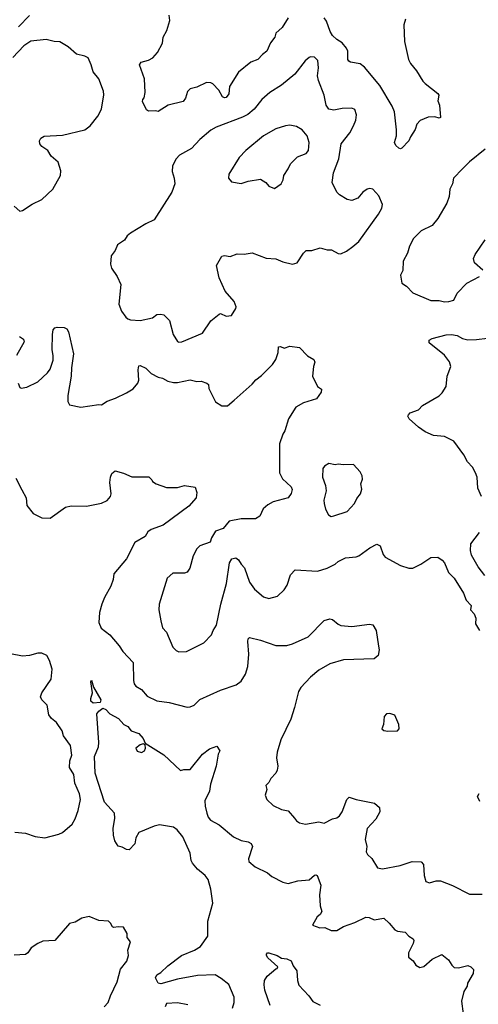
# Model space of a CAD drawing. Extents: x 1921360 to 2014538, y 768294 to 907744.
# Tile 353 of 412: x 1966004 to 1969318, y 859853 to 866972. Entities that reach past the tile are written whole.
import ezdxf

# ---------------------------------------------------------------- set-up
doc = ezdxf.new("R2010")
doc.units = 0

msp = doc.modelspace()

# ---------------------------------------------------------------- linework, layer by layer
at = {"layer": '0CON10XD'}
for points in [[(1965995, 866920), (1966075, 867002.9)], [(1967943.3, 866985), (1967901.2, 866915), (1967856.2, 866875), (1967848.8, 866845), (1967815.9, 866804.1), (1967790, 866745), (1967758.8, 866721.2), (1967725, 866683.8), (1967673.3, 866665), (1967585, 866593.3), (1967520.9, 866489.1), (1967515.8, 866435), (1967495, 866408.8), (1967485, 866406.7), (1967470, 866415), (1967442.4, 866462.4), (1967398.8, 866508.8), (1967385, 866516.2), (1967355, 866518.8), (1967285, 866483.8), (1967235, 866472.5), (1967216.4, 866453.6), (1967203.3, 866405), (1967185, 866380), (1967077.5, 866355), (1967005, 866307.5), (1966985, 866312.5), (1966935, 866310), (1966919.3, 866319.3), (1966890.7, 866380.7), (1966893.3, 866395), (1966903.9, 866406.1), (1966911.2, 866445), (1966906.2, 866545), (1966868.8, 866645), (1966882.5, 866665), (1966935, 866680), (1966965, 866696.2), (1966998.8, 866735), (1967036.8, 866803.2), (1967042, 866845), (1967067.3, 866892.7), (1967090, 866965), (1967083.3, 867005)], [(1968792.5, 866975), (1968780, 866935), (1968786, 866815), (1968814.2, 866685), (1968827.5, 866655), (1968872.3, 866602.3), (1968917.9, 866527.9), (1968935, 866510.8), (1969025, 866438.8), (1969033.3, 866425), (1969026.2, 866385), (1969036.7, 866355), (1969046.2, 866265), (1969035, 866260), (1969005, 866268.8), (1968955, 866266), (1968897.7, 866242.3), (1968875, 866217.5), (1968862.7, 866177.3), (1968828.8, 866125), (1968816.7, 866095), (1968765, 866042.5), (1968755, 866037.5), (1968745, 866042.5), (1968722.7, 866062.7), (1968712.5, 866085), (1968726.9, 866133.1), (1968728.1, 866175), (1968713.1, 866305), (1968695, 866346.2), (1968605.5, 866495), (1968495, 866629.4), (1968465, 866653.3), (1968395, 866664), (1968381.9, 866671.9), (1968375.8, 866685), (1968374.4, 866744.4), (1968365.8, 866765), (1968335, 866804.3), (1968295, 866828.2), (1968265, 866857.1), (1968247.2, 866887.2), (1968221.7, 866961.7), (1968204.5, 866984.5)], [(1965965, 865623.3), (1966005, 865587.5), (1966025, 865592.5), (1966095, 865638), (1966165, 865671.2), (1966244.5, 865745.5), (1966298.8, 865845), (1966302, 865878), (1966282.6, 865942.6), (1966230.8, 865985), (1966206.5, 866026.5), (1966163.8, 866055), (1966150, 866075), (1966146.7, 866095), (1966156.7, 866115), (1966179.7, 866130.3), (1966313.6, 866136.4), (1966475, 866174.4), (1966513.8, 866205), (1966568, 866275), (1966595.8, 866324.2), (1966612.3, 866427.7), (1966608.6, 866455), (1966576.7, 866545), (1966533.8, 866595), (1966520.8, 866645), (1966498, 866695), (1966475, 866707.1), (1966415, 866722), (1966355, 866776.2), (1966295, 866812), (1966254.2, 866814.2), (1966195, 866828.1), (1966085, 866815.5), (1966035, 866783.3), (1965955, 866697.5)], [(1967155, 864639.2), (1967175, 864643.1), (1967324.2, 864705), (1967386.2, 864795), (1967445, 864843.3), (1967455, 864847.5), (1967495, 864827.5), (1967535, 864832.5), (1967565.6, 864884.4), (1967567.5, 864895), (1967554, 864935), (1967489.8, 865009.8), (1967445.4, 865105), (1967425.7, 865194.3), (1967465, 865262.5), (1967485, 865266.2), (1967525, 865260), (1967575, 865280), (1967625, 865276.7), (1967683, 865287), (1967785, 865248.8), (1967855, 865243.3), (1967905, 865221.2), (1967975, 865204), (1968010, 865215), (1968055, 865283.3), (1968075, 865302), (1968115, 865303.3), (1968175, 865322.5), (1968225, 865307.5), (1968257, 865307), (1968305, 865282.5), (1968325, 865280), (1968365, 865297.5), (1968411.7, 865331.7), (1968455, 865367.5), (1968598, 865565), (1968621.4, 865608.6), (1968626, 865635), (1968598.8, 865698.8), (1968555, 865746.2), (1968535, 865751.2), (1968515, 865746.2), (1968483.3, 865725), (1968447.3, 865682.7), (1968405, 865663.8), (1968371.7, 865671.7), (1968314.4, 865704.4), (1968295.8, 865725.8), (1968262.5, 865795), (1968270.6, 865865), (1968309.4, 865965), (1968326.9, 866075), (1968389.2, 866155), (1968416, 866205), (1968434, 866245), (1968438, 866285), (1968425, 866322.5), (1968405, 866331.2), (1968335, 866328.6), (1968275, 866318.1), (1968238.8, 866325), (1968219.5, 866355), (1968204.3, 866425), (1968162.6, 866532.6), (1968157.1, 866565), (1968162.5, 866625), (1968157.7, 866677.7), (1968135, 866700), (1968105, 866703.3), (1968095, 866698.8), (1968068, 866675), (1967992.7, 866577.3), (1967895, 866498.1), (1967811.4, 866445), (1967754.3, 866395), (1967699.4, 866325), (1967653.2, 866286.8), (1967615, 866266.7), (1967425, 866195.6), (1967385, 866172.9), (1967305.6, 866105), (1967245, 866039.4), (1967157.9, 865992.1), (1967134, 865965), (1967107.5, 865915), (1967106.4, 865873.6), (1967121.4, 865825), (1967124.2, 865785), (1967104.4, 865725), (1966976, 865525), (1966915, 865495.8), (1966805, 865428.8), (1966780.5, 865409.5), (1966761.7, 865378.3), (1966710, 865345), (1966695, 865302.5), (1966666.1, 865263.9), (1966660, 865205), (1966668, 865175), (1966707.5, 865115), (1966735, 865057.5), (1966720, 864915), (1966738.8, 864865), (1966771.7, 864821.7), (1966785, 864808.8), (1966805, 864801.2), (1966875, 864797.5), (1966963.9, 864816.1), (1966995, 864840), (1967025, 864843.3), (1967045, 864838.8), (1967086.8, 864796.8), (1967114.2, 864695), (1967144.3, 864645), (1967155, 864639.2)], [(1967845, 865752.5), (1967894.1, 865785.9), (1967908.8, 865815), (1967913.8, 865845), (1967945, 865892.5), (1967960.5, 865929.5), (1968010.8, 865979.2), (1968075, 866003.3), (1968091.2, 866025), (1968095.8, 866085), (1968081.7, 866131.7), (1968046.4, 866176.4), (1968005, 866200), (1967955, 866210), (1967925, 866205.6), (1967855, 866183.3), (1967765, 866133.3), (1967638, 866025), (1967590, 865975), (1967516.2, 865855), (1967512.5, 865825), (1967535, 865800), (1967603.6, 865786.4), (1967655.8, 865804.2), (1967745, 865818), (1967783.3, 865795), (1967805, 865767.5), (1967845, 865752.5)], [(1969368.8, 866035), (1969254, 865945), (1969205, 865892.5), (1969140, 865825), (1969132.5, 865785), (1969113.6, 865746.4), (1969106.8, 865693.2), (1969090.8, 865645), (1969026.6, 865533.4), (1968985.8, 865484.2), (1968906.2, 865445), (1968850.3, 865389.7), (1968820, 865335), (1968806, 865285), (1968776.2, 865225), (1968771.7, 865158.3), (1968756.7, 865125), (1968766.4, 865066.4), (1968800, 865045), (1968845, 864996.7), (1968975, 864942.5), (1969035, 864941.2), (1969075, 864931.2)], [(1969351.7, 865161.7), (1969290, 865215), (1969283.3, 865245), (1969296.2, 865275), (1969368.9, 865381.1)], [(1969075, 864931.2), (1969105, 864933.8), (1969142.5, 864945), (1969166, 864995), (1969235, 865066.7), (1969326, 865114)], [(1965993.3, 864345), (1966005, 864312.5), (1966015, 864307.5), (1966055.8, 864314.2), (1966135, 864354.2), (1966205, 864418.6), (1966224.4, 864445), (1966245, 864510), (1966246.5, 864545), (1966238, 864585), (1966241.2, 864695), (1966245, 864730), (1966257.5, 864745), (1966275, 864750), (1966325, 864746.7), (1966345, 864736.7), (1966355.7, 864715), (1966391.8, 864555), (1966377.9, 864455), (1966376, 864394), (1966352.9, 864255), (1966352.3, 864212.3), (1966365, 864187.5), (1966445, 864170), (1966575, 864190), (1966595, 864187.5), (1966635, 864213.8), (1966697.5, 864235), (1966775.9, 864274.1), (1966825, 864303.3), (1966858, 864345), (1966864, 864365), (1966859.3, 864440.7), (1966865, 864470), (1966875, 864472.5), (1966915, 864453.3), (1966953.3, 864413.3), (1967005, 864387.5), (1967035, 864381.2), (1967075, 864358), (1967115, 864348), (1967145, 864348), (1967235, 864368.1), (1967285, 864355.8), (1967315, 864358), (1967357.5, 864345), (1967368.8, 864335), (1967371.2, 864305), (1967419.5, 864209.5), (1967465, 864181.2), (1967505, 864181.2), (1967555, 864221.2), (1967685, 864335.8), (1967711.1, 864368.9), (1967751.2, 864398.8), (1967831.3, 864478.7), (1967856.2, 864515), (1967872.5, 864565), (1967875, 864606.7), (1967889.3, 864609.3), (1967915, 864597.5), (1967955, 864612.5), (1968025, 864601.2), (1968085, 864542.5), (1968130, 864515), (1968136, 864495), (1968126.2, 864465), (1968120, 864395), (1968155, 864320), (1968185, 864300), (1968181.7, 864278.3), (1968148.3, 864231.7), (1968055, 864202.5), (1968000.7, 864169.3), (1967946.9, 864085), (1967920.9, 863999.1), (1967905.7, 863974.3), (1967880.6, 863905), (1967881.1, 863695), (1967903.2, 863653.2), (1967965.6, 863595), (1967973.1, 863575), (1967965, 863546.2), (1967944.6, 863515.4), (1967834.6, 863485.4), (1967796.2, 863465), (1967762.5, 863435), (1967738.3, 863381.7), (1967707.9, 863362.1), (1967605, 863361.9), (1967516.7, 863345), (1967475, 863293.8), (1967420, 863275), (1967390, 863225), (1967380, 863195), (1967305, 863168), (1967284, 863145), (1967257.5, 863095), (1967234.3, 863005.7), (1967213.1, 862976.9), (1967195, 862969.2), (1967110.3, 862969.7), (1967070, 862935), (1967011.4, 862745), (1967009.2, 862705), (1967022.9, 862625), (1967036.7, 862575), (1967065, 862542.5), (1967110, 862435), (1967135, 862411.2), (1967155, 862401.2), (1967210, 862405), (1967335, 862466.2), (1967391.2, 862525), (1967401.2, 862555), (1967425.6, 862594.4), (1967457.8, 862745), (1967498.5, 862895), (1967521.2, 863045), (1967536.4, 863073.6), (1967565, 863080), (1967585, 863066.7), (1967603.3, 863035), (1967629.7, 863009.7), (1967665.7, 862905.7), (1967701.2, 862855), (1967765, 862799.2), (1967805, 862787.5), (1967867.5, 862805), (1967915, 862850), (1967936.8, 862883.2), (1967961.7, 862958.3), (1967995, 862993.3), (1968155, 862984.4), (1968225, 863007.5), (1968284.3, 863035.7), (1968305.6, 863054.4), (1968359.1, 863080.9), (1968435, 863088.6), (1968455, 863095.7), (1968535, 863152.5), (1968585, 863178.8), (1968608.1, 863168.1), (1968630, 863105), (1968645, 863086), (1968755, 863026), (1968815, 863006), (1968843.9, 863006.1), (1968904.1, 863035.9), (1968975, 863083.3), (1969025.9, 863085.9), (1969056.7, 863065), (1969073.3, 863045), (1969102, 862975), (1969145, 862933.3), (1969211.2, 862825), (1969231.2, 862775), (1969265.9, 862735.9), (1969262.5, 862705), (1969287.3, 862677.3), (1969300, 862645), (1969298.1, 862605), (1969327.1, 862555)], [(1966001.7, 864681.7), (1966031.7, 864661.7), (1966037, 864643), (1965980, 864545)], [(1969342, 863525), (1969314.4, 863584.4), (1969309.2, 863665), (1969297.5, 863695), (1969275.6, 863735.6), (1969240.8, 863775), (1969212.9, 863825), (1969142, 863925), (1969075, 863958.5), (1968995, 863966), (1968935, 863991.2), (1968886.2, 864025), (1968817.5, 864085), (1968810, 864105), (1968813.9, 864116.1), (1968825, 864130), (1968885, 864150), (1968915, 864182.5), (1969035, 864253.3), (1969056.7, 864275), (1969085, 864320), (1969093.8, 864395), (1969119.2, 864465), (1969109.3, 864499.3), (1969075, 864547.1), (1968964, 864635), (1968963.8, 864655), (1968985, 864667.1), (1969085, 864692.5), (1969125, 864695.5), (1969165, 864687.5), (1969205, 864666.7), (1969242.1, 864657.9), (1969305, 864658.6), (1969385, 864670)], [(1968255, 863380), (1968275, 863383.8), (1968370, 863415), (1968423.8, 863475), (1968439.3, 863510.7), (1968466.2, 863545), (1968477, 863577), (1968470, 863615), (1968480.7, 863649.3), (1968478.8, 863675), (1968465, 863702.5), (1968417, 863757), (1968345, 863752.5), (1968305, 863757.5), (1968285, 863752.5), (1968237, 863763), (1968207, 863743), (1968193.6, 863726.4), (1968191.2, 863665), (1968214.1, 863604.1), (1968219.2, 863565), (1968202, 863498), (1968203.4, 863473.4), (1968214.1, 863434.1), (1968235, 863392.5), (1968255, 863380)], [(1965976.1, 863656.1), (1966018.3, 863571.7), (1966050, 863515), (1966055, 863460), (1966100.5, 863400.5), (1966165, 863370), (1966225, 863367.5), (1966335, 863448), (1966376.1, 863456.1), (1966485.9, 863454.1), (1966595, 863476.7), (1966635, 863496.7), (1966659.2, 863525), (1966664.2, 863545), (1966654.3, 863625), (1966660, 863665), (1966669.5, 863690.5), (1966695, 863710), (1966754.1, 863694.1), (1966815, 863666.2), (1966936.4, 863666.4), (1966960, 863645), (1966963.6, 863633.6), (1966990, 863615), (1967065, 863590), (1967145, 863590), (1967195, 863603.3), (1967271.7, 863591.7), (1967283.6, 863553.6), (1967280, 863515), (1967226, 863455), (1967042, 863318), (1966954.6, 863285.4), (1966930.7, 863269.3), (1966911.2, 863235), (1966835, 863192.5), (1966776.6, 863073.4), (1966684.3, 862965), (1966680, 862925), (1966663.2, 862876.8), (1966616.9, 862795), (1966596.5, 862745), (1966579.5, 862685), (1966575.9, 862614.1), (1966592.6, 862572.6), (1966655, 862524.2), (1966723.8, 862445), (1966748.8, 862405), (1966824.2, 862325), (1966826.1, 862195), (1966830.9, 862170.9), (1966842.8, 862152.8), (1966885, 862130), (1966925, 862081.4), (1966995, 862047.1), (1967085, 862034.2), (1967215, 862002), (1967235, 862004), (1967264.3, 862015.7), (1967305, 862057.1), (1967455.7, 862124.3), (1967567.7, 862162.3), (1967605, 862190), (1967635, 862240), (1967652.2, 862295), (1967660.5, 862385), (1967651.9, 862475), (1967655.7, 862494.3), (1967665, 862504), (1967745, 862485.6), (1967855, 862447.1), (1967935, 862448.1), (1967975, 862459.4), (1968089.4, 862510.6), (1968205, 862628.8), (1968245, 862641.2), (1968265, 862636.2), (1968305, 862602), (1968325, 862592.9), (1968405, 862585.8), (1968532, 862602), (1968555, 862596.7), (1968581.2, 862555), (1968597, 862443), (1968601.2, 862415), (1968593.9, 862376.1), (1968565, 862350), (1968344.1, 862344.1), (1968245, 862315.6), (1968165, 862268.1), (1968105, 862218.1), (1968035, 862142.5), (1968018.1, 862115), (1967991.1, 861998.9), (1967964.4, 861915), (1967890.6, 861765), (1967864.3, 861675), (1967859.4, 861635), (1967868.6, 861575), (1967865.7, 861545), (1967855, 861524), (1967818.8, 861485), (1967805, 861456.7), (1967783.3, 861435), (1967788.8, 861405), (1967777.5, 861365), (1967790, 861335), (1967835, 861291.2), (1967895, 861262.5), (1967945, 861252), (1967989.4, 861199.4), (1968005, 861178.8), (1968025, 861166), (1968070, 861155), (1968165, 861171.2), (1968205, 861163.8), (1968265, 861193.8), (1968295, 861202), (1968315, 861216.7), (1968334, 861245), (1968368.8, 861335), (1968385, 861351.2), (1968434.4, 861334.4), (1968567.6, 861307.6), (1968603.8, 861275), (1968605.6, 861245), (1968577.7, 861192.3), (1968516.2, 861125), (1968501.2, 861045), (1968513.3, 860995), (1968507.5, 860955), (1968517.5, 860935), (1968548.3, 860908.3), (1968590.7, 860840.7), (1968625, 860832), (1968752.7, 860857.3), (1968840, 860885), (1968905, 860883.3), (1968923.3, 860865), (1968925.8, 860785), (1968940, 860740), (1968965, 860730.8), (1969014.1, 860745.9), (1969045.9, 860745.9), (1969132, 860712), (1969255, 860648.8), (1969345, 860650)], [(1969365, 862954), (1969316.6, 863016.6), (1969269.7, 863099.7), (1969260.8, 863135), (1969265, 863182.5), (1969326, 863265)], [(1965968, 861098), (1966045, 861089.6), (1966115, 861067.5), (1966185, 861056.5), (1966286.4, 861083.6), (1966313.3, 861095), (1966382, 861155), (1966406, 861195), (1966427.1, 861255), (1966442.2, 861335), (1966437.3, 861375), (1966403, 861453), (1966395.8, 861515), (1966363.1, 861565), (1966367, 861613), (1966380, 861655), (1966371.2, 861725), (1966321.2, 861795), (1966309.7, 861829.7), (1966270.3, 861890.3), (1966235, 861919.4), (1966215.7, 861945.7), (1966201.7, 862015), (1966164.3, 862054.3), (1966155.4, 862075), (1966164.4, 862105), (1966230.9, 862205), (1966237.6, 862275), (1966219.6, 862339.6), (1966200, 862375), (1966165, 862391.6), (1966135, 862391), (1966075, 862375.2), (1966025, 862370), (1965936.9, 862386.9)], [(1966535, 862030), (1966517.5, 862045), (1966517, 862063), (1966530, 862105), (1966517.5, 862185), (1966523, 862197), (1966536.7, 862146.7), (1966590.8, 862055), (1966585, 862034.2), (1966535, 862030)], [(1967540.8, 859825), (1967552.9, 859865), (1967552.9, 859905), (1967516.1, 859996.1), (1967460.6, 860040.6), (1967415.4, 860065.4), (1967288.2, 860061.8), (1967145.3, 860034.7), (1967025, 860001.8), (1967005, 860005.6), (1966985, 860043.8), (1966994.6, 860065.4), (1967025, 860084), (1967075, 860130.8), (1967172.5, 860205), (1967266.1, 860243.9), (1967309.4, 860270.6), (1967363.1, 860345), (1967362.7, 860455), (1967398.8, 860585), (1967384.5, 860685), (1967365, 860756.2), (1967345.3, 860785.3), (1967289.3, 860829.3), (1967252.4, 860872.4), (1967243.3, 860893.3), (1967236.5, 860946.5), (1967183.1, 861065), (1967142.5, 861115), (1967115, 861132.9), (1967015, 861151.5), (1966975, 861140.9), (1966864.5, 861095.5), (1966842.6, 861057.4), (1966835, 861013.3), (1966795, 860970), (1966775, 860972.5), (1966745, 860990), (1966715, 860997.5), (1966690.8, 861035), (1966682.5, 861075), (1966680, 861125), (1966692.3, 861197.7), (1966689.2, 861235), (1966615.7, 861315), (1966548.8, 861525), (1966544.6, 861645), (1966574.4, 861715), (1966575.7, 861745), (1966562.6, 861952.6), (1966575, 861972.7), (1966605, 861993.6), (1966627.1, 861985), (1966655, 861952.5), (1966718.8, 861918.8), (1966757.5, 861875), (1966785, 861862.5), (1966809.3, 861829.3), (1966865, 861812.2), (1966895.6, 861775), (1966910, 861740), (1967046.8, 861656.8), (1967165, 861543.3), (1967189.3, 861550.7), (1967235, 861550), (1967325, 861662.5), (1967375, 861701.2), (1967428.3, 861718.3), (1967450, 861685), (1967438.3, 861661.7), (1967424, 861575), (1967382.2, 861445), (1967376.3, 861393.7), (1967342.9, 861325), (1967344.5, 861285), (1967356, 861234), (1967366.8, 861206.8), (1967383.8, 861185), (1967445, 861150), (1967550, 861065), (1967605, 861037.5), (1967655, 861026.9), (1967676.2, 861015), (1967686, 860995), (1967657.1, 860905), (1967660.8, 860885), (1967705, 860845.8), (1967794, 860804), (1967825, 860778), (1967905, 860736), (1967945, 860727.5), (1968014.2, 860745.8), (1968095, 860754), (1968135, 860786.2), (1968145, 860790), (1968153.9, 860783.9), (1968179.4, 860715), (1968171.1, 860645), (1968176, 860566), (1968186.7, 860525), (1968175, 860502.5), (1968153.3, 860485), (1968120, 860425), (1968173, 860407), (1968209.3, 860409.3), (1968255, 860387.5), (1968295, 860387.5), (1968344.2, 860415.8), (1968425, 860444), (1968505, 860482.9), (1968530.5, 860480.5), (1968565, 860463.3), (1968635, 860476.2), (1968675, 860440), (1968715, 860392), (1968735, 860382.9), (1968790, 860375), (1968816.1, 860346.1), (1968847, 860327), (1968851.2, 860315), (1968847.7, 860292.3), (1968813.3, 860225), (1968813.8, 860195), (1968848.3, 860168.3), (1968866.7, 860135), (1968895, 860120), (1968924.1, 860125.9), (1968985, 860180), (1969055, 860213.3), (1969103.9, 860173.9), (1969126.7, 860135), (1969145, 860120), (1969175, 860116.7), (1969243, 860133), (1969263.6, 860123.6), (1969282.5, 860105), (1969281.2, 860075), (1969240, 860005), (1969236.7, 859985), (1969214.1, 859945.9), (1969196.7, 859875), (1969210, 859785)], [(1968665, 861826.7), (1968735, 861830), (1968747.5, 861845), (1968743.3, 861875), (1968715, 861942.5), (1968680, 861955), (1968655, 861953.8), (1968638.8, 861935), (1968633.3, 861876.7), (1968620, 861845), (1968635, 861832.5), (1968665, 861826.7)], [(1966885, 861674.5), (1966905.4, 861684.6), (1966913.3, 861705), (1966910, 861730), (1966896.2, 861736.2), (1966875, 861730), (1966844, 861705), (1966853.1, 861683.1), (1966885, 861674.5)], [(1969328.3, 861318.3), (1969312.5, 861355), (1969323.9, 861376.1)], [(1966615, 859835.8), (1966642.5, 859865), (1966660, 859915), (1966709.4, 860015), (1966733.2, 860106.8), (1966779.2, 860165), (1966790.8, 860205), (1966785.6, 860245), (1966804, 860305), (1966780, 860335), (1966780, 860365), (1966755, 860410), (1966715, 860413.3), (1966685, 860407.5), (1966675, 860412.5), (1966660.7, 860440.7), (1966645, 860453.3), (1966575, 860460), (1966505, 860486.9), (1966452.5, 860475), (1966405, 860446.2), (1966365, 860437.5), (1966257.5, 860315), (1966171.2, 860308.8), (1966135, 860293.8), (1966087.7, 860262.3), (1966063.3, 860225), (1966045.9, 860214.1), (1965965, 860208)], [(1967815, 859843.3), (1967775.7, 859955), (1967770, 859995), (1967774.2, 860025), (1967792.7, 860057.3), (1967855, 860110), (1967865, 860112.5), (1967870, 860125), (1967798.3, 860188.3), (1967786.7, 860205), (1967786.7, 860215), (1967794, 860226), (1967805, 860225.7), (1967865, 860206), (1967895, 860187.5), (1967935, 860181.4), (1967965, 860166.9), (1967981.2, 860131.2), (1968007.5, 860095), (1968011.4, 860025), (1968021.8, 859991.8), (1968093.8, 859915), (1968123, 859873), (1968175, 859846.2)], [(1967218.3, 859848.3), (1967145, 859863.8), (1967065, 859858.8), (1967056.2, 859835)]]:
    msp.add_lwpolyline(points, dxfattribs=at)

doc.saveas('drawing.dxf')
